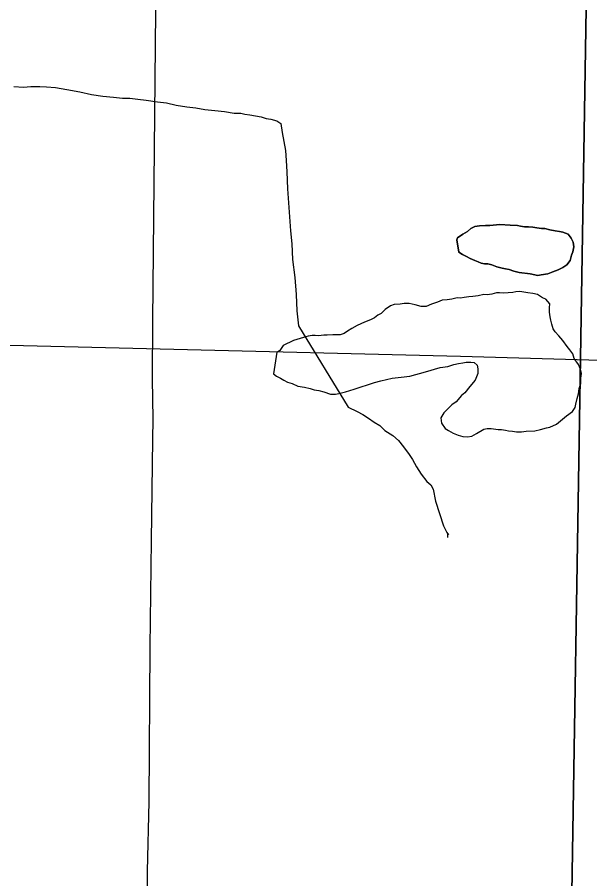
# Model space of a CAD drawing. Extents: x 0 to 68, y 0 to 52.9.
# Drawn here: x 44.601 to 44.953, y 35.667 to 36.197 of the extents above; entities that cross this region are included whole.
import ezdxf

# ---------------------------------------------------------------- set-up
doc = ezdxf.new("R2010")
doc.units = 0
for name, color, linetype in [('Default', 7, 'Continuous'), ('GM_X_Minor_Lake', 7, 'Continuous'), ('GM_X_Minor_River', 7, 'Continuous'), ('GM_X_Township_Road', 7, 'Continuous')]:
    doc.layers.add(name, color=color, linetype=linetype)

msp = doc.modelspace()

# ---------------------------------------------------------------- linework, layer by layer
at = {"layer": 'Default'}
for points in [[(43.90273, 36.34073), (44.95281, 36.32851), (44.93588, 35.27966), (44.90228, 35.2801), (43.8802, 35.29067)], [(46.0139, 36.30128), (45.9997, 35.25406), (45.9809, 35.25428), (44.93588, 35.27966), (44.95281, 36.32851)]]:
    msp.add_lwpolyline(points, close=True, dxfattribs=at)
at = {"layer": 'GM_X_Minor_Lake'}
for points in [[(44.94263, 36.05248), (44.9431, 36.05568), (44.94275, 36.0585), (44.9416, 36.06093), (44.93964, 36.06337), (44.93646, 36.06464), (44.93446, 36.06508), (44.93166, 36.06554), (44.92846, 36.06601), (44.92527, 36.06687), (44.92326, 36.06691), (44.92046, 36.06737), (44.91806, 36.06782), (44.91525, 36.06788), (44.91285, 36.06793), (44.91045, 36.06838), (44.90845, 36.06882), (44.90404, 36.0689), (44.89763, 36.06944), (44.89159, 36.06875), (44.88879, 36.06881), (44.88517, 36.06848), (44.88235, 36.06814), (44.87992, 36.06698), (44.87787, 36.06502), (44.87503, 36.06347), (44.87177, 36.06113), (44.87135, 36.05994)], [(44.87135, 36.05994), (44.87177, 36.06113), (44.87503, 36.06347), (44.87787, 36.06502), (44.87992, 36.06698), (44.88235, 36.06814), (44.88517, 36.06848), (44.88879, 36.06881), (44.89159, 36.06875), (44.89763, 36.06944), (44.90404, 36.0689), (44.90845, 36.06882), (44.91045, 36.06838), (44.91285, 36.06793), (44.91525, 36.06788), (44.91806, 36.06782), (44.92046, 36.06737), (44.92326, 36.06691), (44.92527, 36.06687), (44.92846, 36.06601), (44.93166, 36.06554), (44.93446, 36.06508), (44.93646, 36.06464), (44.93964, 36.06337), (44.9416, 36.06093), (44.94275, 36.0585), (44.9431, 36.05568), (44.94263, 36.05248), (44.94179, 36.05049), (44.94092, 36.0473), (44.93886, 36.04453), (44.93642, 36.04298), (44.93358, 36.04143), (44.93035, 36.04029), (44.92711, 36.03915), (44.92308, 36.03843), (44.92107, 36.03807), (44.91627, 36.03897), (44.90947, 36.03991), (44.90628, 36.04078), (44.90348, 36.04163), (44.90109, 36.04208), (44.89909, 36.04253), (44.8959, 36.04339), (44.89271, 36.04466), (44.89031, 36.04511), (44.88831, 36.04515), (44.88631, 36.04559), (44.88432, 36.04643), (44.88233, 36.04728), (44.87954, 36.04854), (44.87716, 36.04979), (44.87478, 36.05104), (44.8724, 36.05229), (44.87135, 36.05994)], [(44.87135, 36.05994), (44.8724, 36.05229), (44.87478, 36.05104), (44.87716, 36.04979), (44.87954, 36.04854), (44.88233, 36.04728), (44.88432, 36.04643), (44.88631, 36.04559), (44.88831, 36.04515), (44.89031, 36.04511), (44.89271, 36.04466), (44.8959, 36.04339), (44.89909, 36.04253), (44.90109, 36.04208), (44.90348, 36.04163), (44.90628, 36.04078), (44.90947, 36.03991), (44.91627, 36.03897), (44.92107, 36.03807), (44.92308, 36.03843), (44.92711, 36.03915), (44.93035, 36.04029), (44.93358, 36.04143), (44.93642, 36.04298), (44.93886, 36.04453), (44.94092, 36.0473), (44.94179, 36.05049), (44.94263, 36.05248)], [(44.89868, 35.94344), (44.90108, 35.94299), (44.90308, 35.94254), (44.90549, 35.9425), (44.90789, 35.94205), (44.9111, 35.94198), (44.91391, 35.94233), (44.91914, 35.94262), (44.92276, 35.94335), (44.9264, 35.94448), (44.92841, 35.94484), (44.93246, 35.94677), (44.93491, 35.94872), (44.93859, 35.95186), (44.94225, 35.95459), (44.94391, 35.95697), (44.94435, 35.95897), (44.94523, 35.96256), (44.94608, 35.96535), (44.94655, 35.96855), (44.94742, 35.97174), (44.94748, 35.97495), (44.94794, 35.97775), (44.9472, 35.98057), (44.94605, 35.98341), (44.94331, 35.98707), (44.94257, 35.98989), (44.94061, 35.99234), (44.93905, 35.99438), (44.93631, 35.99805), (44.93396, 36.0009), (44.9316, 36.00336), (44.93044, 36.00538), (44.92969, 36.00821), (44.92894, 36.01063), (44.92858, 36.01264), (44.92824, 36.01546), (44.92829, 36.01827), (44.92834, 36.02067), (44.92599, 36.02353), (44.924, 36.02437), (44.92083, 36.02644), (44.91804, 36.0269), (44.91483, 36.02736), (44.91243, 36.02781), (44.91004, 36.02826), (44.90762, 36.02791), (44.90561, 36.02755), (44.89998, 36.02726), (44.89758, 36.02731), (44.89557, 36.02735), (44.89274, 36.0266), (44.88993, 36.02626), (44.88792, 36.0263), (44.8843, 36.02557), (44.88108, 36.02524), (44.87866, 36.02488), (44.87585, 36.02454), (44.87343, 36.02419), (44.87143, 36.02423), (44.8682, 36.02349), (44.86538, 36.02314), (44.86217, 36.02281), (44.85933, 36.02166), (44.8557, 36.02053), (44.85246, 36.01899), (44.84925, 36.01906), (44.84565, 36.01993), (44.84206, 36.02081), (44.83885, 36.02087), (44.83644, 36.02052), (44.83282, 36.02019), (44.8304, 36.01944), (44.82714, 36.01709), (44.82468, 36.01474), (44.82265, 36.01358), (44.82061, 36.01201), (44.81818, 36.01086), (44.81454, 36.00933), (44.81008, 36.00741), (44.80683, 36.00547), (44.80399, 36.00392), (44.80196, 36.00236), (44.79953, 36.0016), (44.79713, 36.00165), (44.79512, 36.00169), (44.7915, 36.00136), (44.7895, 36.0014), (44.78628, 36.00107), (44.78427, 36.00111), (44.78227, 36.00115), (44.77985, 36.0008), (44.77703, 36.00005), (44.77097, 35.99817), (44.76449, 35.99509), (44.76241, 35.99192), (44.76069, 35.99093)], [(44.76069, 35.99093), (44.75851, 35.97755), (44.76049, 35.97631), (44.76288, 35.97506), (44.76486, 35.97382), (44.76724, 35.97256), (44.77003, 35.9717), (44.77361, 35.97003), (44.77761, 35.96955), (44.78121, 35.96867), (44.7836, 35.96782), (44.7864, 35.96736), (44.78959, 35.9665), (44.79358, 35.96521), (44.79679, 35.96515), (44.7988, 35.96551), (44.80284, 35.96663), (44.80809, 35.96813), (44.82061, 35.97229), (44.82465, 35.97341), (44.8315, 35.97488), (44.83713, 35.97557), (44.84236, 35.97627), (44.85205, 35.97888), (44.86093, 35.98151), (44.86576, 35.98221), (44.86939, 35.98334), (44.87222, 35.98409), (44.87504, 35.98443), (44.87705, 35.98479), (44.87986, 35.98474), (44.88186, 35.9847), (44.88384, 35.98305), (44.88419, 35.98064), (44.88413, 35.97783), (44.88329, 35.97584), (44.88245, 35.97385), (44.87915, 35.96991), (44.87626, 35.96595), (44.87423, 35.96439), (44.87094, 35.96044), (44.86809, 35.9585), (44.86604, 35.95653), (44.86318, 35.95378), (44.86151, 35.9506), (44.86184, 35.94739), (44.86419, 35.94413), (44.86617, 35.94289), (44.86894, 35.94123), (44.87213, 35.93996), (44.87492, 35.9391), (44.87773, 35.93904), (44.88054, 35.93939), (44.88338, 35.94094), (44.88785, 35.94365), (44.88987, 35.94401), (44.89227, 35.94397), (44.89668, 35.94348), (44.89868, 35.94344)]]:
    msp.add_lwpolyline(points, dxfattribs=at)
at = {"layer": 'GM_X_Minor_River'}
for points in [[(44.59898, 36.15422), (44.605, 36.15366), (44.60953, 36.15411), (44.61505, 36.15405), (44.61907, 36.15401), (44.62459, 36.15345), (44.63162, 36.15238), (44.63964, 36.15078), (44.64666, 36.1492), (44.65368, 36.14813), (44.66021, 36.14756), (44.66573, 36.147), (44.67025, 36.14695), (44.67527, 36.1464), (44.68029, 36.14584), (44.68731, 36.14476), (44.69283, 36.1442), (44.69885, 36.14263), (44.70537, 36.14156), (44.71089, 36.141), (44.7164, 36.13994), (44.72243, 36.13938), (44.72845, 36.13881), (44.73447, 36.13774), (44.73849, 36.1377), (44.741, 36.13717), (44.74401, 36.13664), (44.74752, 36.1361), (44.75103, 36.13556), (44.75403, 36.13453), (44.75704, 36.13399), (44.76055, 36.13295), (44.76305, 36.13142), (44.764, 36.12588), (44.76495, 36.12034), (44.7659, 36.11481), (44.76634, 36.10878), (44.76677, 36.10174), (44.76717, 36.09119), (44.76893, 36.06555), (44.76986, 36.0575), (44.77027, 36.04795), (44.77166, 36.03689), (44.77257, 36.02633), (44.77297, 36.01628), (44.77389, 36.00722)], [(44.77389, 36.00722), (44.80454, 35.95717), (44.81004, 35.9546), (44.81354, 35.95256), (44.81704, 35.95051), (44.82053, 35.94796), (44.82403, 35.94592), (44.82701, 35.94287), (44.83201, 35.93981), (44.8355, 35.93676), (44.83847, 35.93271), (44.84194, 35.92815), (44.84392, 35.92512), (44.84639, 35.92057), (44.84936, 35.91602), (44.85283, 35.91146), (44.85532, 35.90942), (44.8568, 35.9069), (44.85824, 35.89935), (44.86068, 35.89179), (44.86312, 35.88423), (44.86509, 35.88019), (44.86607, 35.87867), (44.86558, 35.87918), (44.86556, 35.87717)]]:
    msp.add_lwpolyline(points, dxfattribs=at)
at = {"layer": 'GM_X_Township_Road'}
for points in [[(44.68746, 36.33387), (44.68672, 36.27591), (44.68613, 36.20044), (44.68431, 36.01013), (44.68411, 35.97458), (44.68441, 35.94978), (44.68412, 35.9374), (44.68348, 35.87529), (44.68256, 35.80983), (44.68187, 35.71473), (44.68103, 35.67208), (44.68009, 35.58677), (44.67912, 35.53428), (44.67822, 35.47522), (44.67591, 35.35711), (44.67478, 35.31223), (44.67515, 35.29292), (44.67533, 35.28985), (44.67587, 35.28761), (44.67807, 35.28482)], [(43.1128, 36.01316), (43.12152, 36.01311), (43.3349, 36.01179), (43.63443, 36.00853), (43.68363, 36.00792), (43.75337, 36.00694), (43.95444, 36.00529), (44.11447, 36.00356), (44.18832, 36.00256), (44.29089, 36.00109), (44.40167, 35.99944), (44.50423, 35.99741), (44.87343, 35.98842), (44.98829, 35.98527), (45.008, 35.98469)]]:
    msp.add_lwpolyline(points, dxfattribs=at)

doc.saveas('drawing.dxf')
